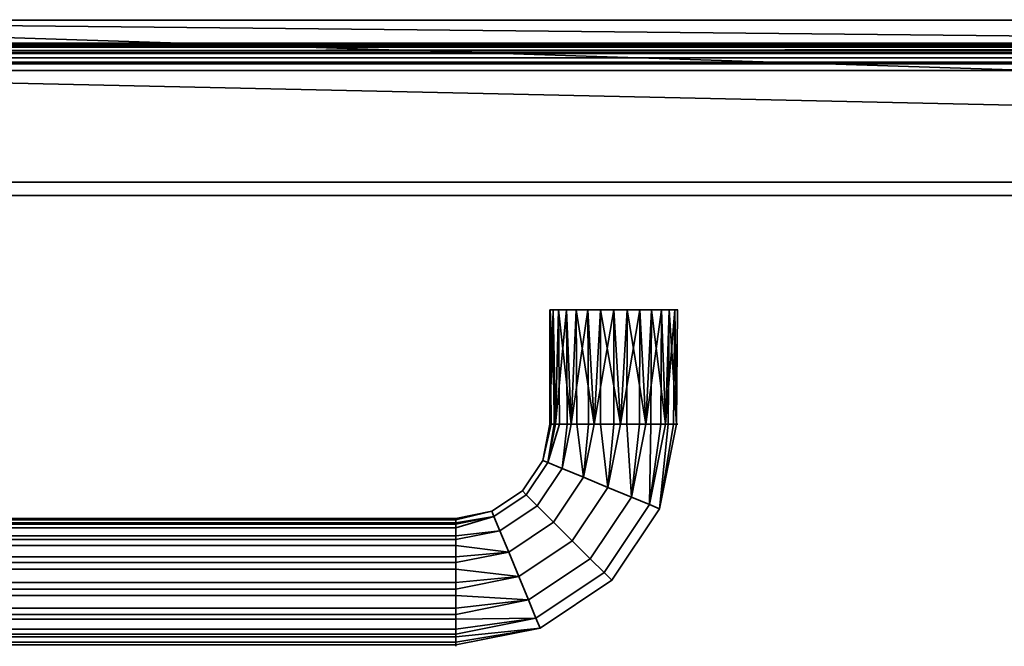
# Model space of a CAD drawing. Header units: millimetres. Extents: x -527 to 5177, y -116 to 161.
# Tile 437 of 656: x 1216 to 1362, y -116 to -23. Entities that reach past the tile are written whole.
import ezdxf

# ---------------------------------------------------------------- set-up
doc = ezdxf.new("R2010")
doc.units = ezdxf.units.MM
doc.layers.add('151', color=7, linetype='Continuous', true_color=0xffffff)

# ---------------------------------------------------------------- blocks, each defined once
blk = doc.blocks.new('UG_SURFACE_097')
at = {"layer": '151', "color": 35, "linetype": 'Continuous', "lineweight": 35}
for points in [[(1133, 7.5, 2013), (1133, -22.8, 2013), (1867, -22.8, 2013), (1867, 7.5, 2013)], [(1133, -22.8), (1133, -14.3), (1867, -14.3), (1871, -30.3)], [(1867, -22.8, 2017), (1129, -22.8, 2017), (1129, -30.3, 2017), (1871, -30.3, 2017)], [(1129, -22.8, 2017), (1867, -22.8, 2017), (1867, -22.8, 2013), (1133, -22.8, 2013)], [(1129, -30.3), (1129, -22.8), (1133, -22.8), (1884, -46.9)], [(1884, -46.9), (1133, -22.8), (1871, -30.3)], [(1884, -48.9, 2030), (1884, -30.3, 2030), (1116, -30.3, 2030), (1116, -48.9, 2030)], [(1116, -30.3, 2030), (1884, -30.3, 2030), (1871, -30.3, 2017), (1129, -30.3, 2017)], [(1884, -46.9), (1116, -46.9), (1116, -30.3), (1129, -30.3)], [(1116, -46.9), (1884, -46.9), (1884, -48.9, 2), (1116, -48.9, 2)], [(1184, -48.9, 1131), (1194.98, -48.9, 1128.67), (1884, -48.9, 2030), (1116, -48.9, 2030)], [(1199.87, -48.9, 1002.16), (1189.61, -48.9, 997.59), (1116, -48.9, 2), (1884, -48.9, 2)], [(1884, -48.9, 2030), (1194.98, -48.9, 1128.67), (1204.06, -48.9, 1122.07)], [(1884, -48.9, 2), (1199.87, -48.9, 1082.16), (1204.06, -48.9, 1042.07), (1209.68, -48.9, 1032.34)], [(1207.38, -48.9, 1010.5), (1199.87, -48.9, 1002.16), (1884, -48.9, 2)], [(1207.38, -48.9, 1090.5), (1199.87, -48.9, 1082.16), (1884, -48.9, 2)], [(1884, -48.9, 2030), (1204.06, -48.9, 1122.07), (1209.68, -48.9, 1112.34)], [(1210.85, -48.9, 1021.18), (1207.38, -48.9, 1010.5), (1884, -48.9, 2)], [(1210.85, -48.9, 1101.18), (1207.38, -48.9, 1090.5), (1884, -48.9, 2)], [(1884, -48.9, 2), (1209.68, -48.9, 1032.34), (1211, -48.9, 1024)], [(1884, -48.9, 2030), (1209.68, -48.9, 1112.34), (1211, -48.9, 1104)], [(1211, -48.9, 1024), (1210.85, -48.9, 1021.18), (1884, -48.9, 2)], [(1211, -48.9, 1104), (1210.85, -48.9, 1101.18), (1884, -48.9, 2), (1884, -48.9, 2030)], [(1294.55, -65.9, 1103.01), (1294.5, -65.9, 1104), (1294.96, -65.9, 1106.94), (1304, -65.9, 1104)], [(1294.96, -65.9, 1106.94), (1294.5, -65.9, 1104), (1294.5, -82.9, 1104)], [(1294.55, -65.9, 1103.01), (1294.7, -82.9, 1103.04), (1294.5, -82.9, 1104)], [(1294.5, -82.9, 1104), (1294.5, -65.9, 1104), (1294.55, -65.9, 1103.01)], [(1294.5, -82.9, 1104), (1295.12, -82.9, 1106.9), (1294.96, -65.9, 1106.94)], [(1298.42, -65.9, 1096.31), (1295.77, -65.9, 1099.25), (1294.55, -65.9, 1103.01), (1304, -65.9, 1104)], [(1294.55, -65.9, 1103.01), (1295.77, -65.9, 1099.25), (1295.32, -82.9, 1100.14)], [(1295.32, -82.9, 1100.14), (1294.7, -82.9, 1103.04), (1294.55, -65.9, 1103.01)], [(1304, -65.9, 1104), (1294.96, -65.9, 1106.94), (1296.94, -65.9, 1110.36), (1300.14, -65.9, 1112.68)], [(1296.94, -65.9, 1110.36), (1294.96, -65.9, 1106.94), (1295.32, -82.9, 1107.86)], [(1294.96, -65.9, 1106.94), (1295.12, -82.9, 1106.9), (1295.32, -82.9, 1107.86)], [(1295.77, -65.9, 1099.25), (1295.9, -82.9, 1099.34), (1295.32, -82.9, 1100.14)], [(1295.32, -82.9, 1107.86), (1297.07, -82.9, 1110.27), (1296.94, -65.9, 1110.36)], [(1295.77, -65.9, 1099.25), (1298.42, -65.9, 1096.31), (1297.64, -82.9, 1096.94)], [(1297.64, -82.9, 1096.94), (1295.9, -82.9, 1099.34), (1295.77, -65.9, 1099.25)], [(1300.14, -65.9, 1112.68), (1296.94, -65.9, 1110.36), (1297.64, -82.9, 1111.06)], [(1296.94, -65.9, 1110.36), (1297.07, -82.9, 1110.27), (1297.64, -82.9, 1111.06)], [(1298.42, -65.9, 1096.31), (1298.49, -82.9, 1096.45), (1297.64, -82.9, 1096.94)], [(1297.64, -82.9, 1111.06), (1300.21, -82.9, 1112.54), (1300.14, -65.9, 1112.68)], [(1305.98, -65.9, 1094.71), (1302.02, -65.9, 1094.71), (1298.42, -65.9, 1096.31), (1304, -65.9, 1104)], [(1298.42, -65.9, 1096.31), (1302.02, -65.9, 1094.71), (1301.06, -82.9, 1094.96)], [(1301.06, -82.9, 1094.96), (1298.49, -82.9, 1096.45), (1298.42, -65.9, 1096.31)], [(1300.14, -65.9, 1112.68), (1304, -65.9, 1113.5), (1307.86, -65.9, 1112.68), (1304, -65.9, 1104)], [(1304, -65.9, 1113.5), (1300.14, -65.9, 1112.68), (1301.06, -82.9, 1113.04)], [(1300.14, -65.9, 1112.68), (1300.21, -82.9, 1112.54), (1301.06, -82.9, 1113.04)], [(1302.02, -65.9, 1094.71), (1302.04, -82.9, 1094.86), (1301.06, -82.9, 1094.96)], [(1301.06, -82.9, 1113.04), (1304.02, -82.9, 1113.35), (1304, -65.9, 1113.5)], [(1302.02, -65.9, 1094.71), (1305.98, -65.9, 1094.71), (1304.99, -82.9, 1094.55)], [(1304.99, -82.9, 1094.55), (1302.04, -82.9, 1094.86), (1302.02, -65.9, 1094.71)], [(1307.86, -65.9, 1112.68), (1311.06, -65.9, 1110.36), (1313.04, -65.9, 1106.94), (1304, -65.9, 1104)], [(1313.04, -65.9, 1106.94), (1313.45, -65.9, 1103.01), (1312.23, -65.9, 1099.25), (1304, -65.9, 1104)], [(1312.23, -65.9, 1099.25), (1309.58, -65.9, 1096.31), (1305.98, -65.9, 1094.71), (1304, -65.9, 1104)], [(1307.86, -65.9, 1112.68), (1304, -65.9, 1113.5), (1304.99, -82.9, 1113.45)], [(1304, -65.9, 1113.5), (1304.02, -82.9, 1113.35), (1304.99, -82.9, 1113.45)], [(1305.98, -65.9, 1094.71), (1305.93, -82.9, 1094.86), (1304.99, -82.9, 1094.55)], [(1304.99, -82.9, 1113.45), (1307.82, -82.9, 1112.53), (1307.86, -65.9, 1112.68)], [(1308.75, -82.9, 1095.77), (1305.93, -82.9, 1094.86), (1305.98, -65.9, 1094.71)], [(1305.98, -65.9, 1094.71), (1309.58, -65.9, 1096.31), (1308.75, -82.9, 1095.77)], [(1307.86, -65.9, 1112.68), (1307.82, -82.9, 1112.53), (1308.75, -82.9, 1112.23)], [(1311.06, -65.9, 1110.36), (1307.86, -65.9, 1112.68), (1308.75, -82.9, 1112.23)], [(1309.58, -65.9, 1096.31), (1309.48, -82.9, 1096.43), (1308.75, -82.9, 1095.77)], [(1308.75, -82.9, 1112.23), (1310.96, -82.9, 1110.24), (1311.06, -65.9, 1110.36)], [(1311.69, -82.9, 1098.42), (1309.48, -82.9, 1096.43), (1309.58, -65.9, 1096.31)], [(1309.58, -65.9, 1096.31), (1312.23, -65.9, 1099.25), (1311.69, -82.9, 1098.42)], [(1311.06, -65.9, 1110.36), (1310.96, -82.9, 1110.24), (1311.69, -82.9, 1109.58)], [(1313.04, -65.9, 1106.94), (1311.06, -65.9, 1110.36), (1311.69, -82.9, 1109.58)], [(1312.23, -65.9, 1099.25), (1312.09, -82.9, 1099.31), (1311.69, -82.9, 1098.42)], [(1311.69, -82.9, 1109.58), (1312.89, -82.9, 1106.87), (1313.04, -65.9, 1106.94)], [(1313.29, -82.9, 1102.02), (1312.09, -82.9, 1099.31), (1312.23, -65.9, 1099.25)], [(1312.23, -65.9, 1099.25), (1313.45, -65.9, 1103.01), (1313.29, -82.9, 1102.02)], [(1313.04, -65.9, 1106.94), (1312.89, -82.9, 1106.87), (1313.29, -82.9, 1105.98)], [(1313.45, -65.9, 1103.01), (1313.04, -65.9, 1106.94), (1313.29, -82.9, 1105.98)], [(1313.45, -65.9, 1103.01), (1313.29, -82.9, 1103.01), (1313.29, -82.9, 1102.02)], [(1313.29, -82.9, 1105.98), (1313.29, -82.9, 1103.01), (1313.45, -65.9, 1103.01)], [(1293.43, -88.26, 1104), (1294.5, -82.9, 1104), (1294.7, -82.9, 1103.04)], [(1295.12, -82.9, 1106.9), (1294.5, -82.9, 1104), (1293.43, -88.26, 1104), (1294.19, -88.57, 1107.86)], [(1294.7, -82.9, 1103.04), (1295.32, -82.9, 1100.14), (1294.19, -88.57, 1100.14), (1293.43, -88.26, 1104)], [(1294.19, -88.57, 1100.14), (1295.32, -82.9, 1100.14), (1295.9, -82.9, 1099.34)], [(1294.19, -88.57, 1107.86), (1295.32, -82.9, 1107.86), (1295.12, -82.9, 1106.9)], [(1297.07, -82.9, 1110.27), (1295.32, -82.9, 1107.86), (1294.19, -88.57, 1107.86), (1296.34, -89.46, 1111.06)], [(1295.9, -82.9, 1099.34), (1297.64, -82.9, 1096.94), (1296.34, -89.46, 1096.94), (1294.19, -88.57, 1100.14)], [(1299.5, -90.77, 1094.96), (1296.34, -89.46, 1096.94), (1297.64, -82.9, 1096.94), (1298.49, -82.9, 1096.45)], [(1296.34, -89.46, 1111.06), (1297.64, -82.9, 1111.06), (1297.07, -82.9, 1110.27)], [(1300.21, -82.9, 1112.54), (1297.64, -82.9, 1111.06), (1296.34, -89.46, 1111.06), (1299.5, -90.77, 1113.04)], [(1298.49, -82.9, 1096.45), (1301.06, -82.9, 1094.96), (1299.5, -90.77, 1094.96)], [(1303.13, -92.27, 1094.55), (1299.5, -90.77, 1094.96), (1301.06, -82.9, 1094.96), (1302.04, -82.9, 1094.86)], [(1299.5, -90.77, 1113.04), (1301.06, -82.9, 1113.04), (1300.21, -82.9, 1112.54)], [(1304.02, -82.9, 1113.35), (1301.06, -82.9, 1113.04), (1299.5, -90.77, 1113.04), (1303.13, -92.27, 1113.45)], [(1302.04, -82.9, 1094.86), (1304.99, -82.9, 1094.55), (1303.13, -92.27, 1094.55)], [(1306.6, -93.71, 1095.77), (1303.13, -92.27, 1094.55), (1304.99, -82.9, 1094.55), (1305.93, -82.9, 1094.86)], [(1303.13, -92.27, 1113.45), (1304.99, -82.9, 1113.45), (1304.02, -82.9, 1113.35)], [(1307.82, -82.9, 1112.53), (1304.99, -82.9, 1113.45), (1303.13, -92.27, 1113.45), (1306.6, -93.71, 1112.23)], [(1305.93, -82.9, 1094.86), (1308.75, -82.9, 1095.77), (1306.6, -93.71, 1095.77)], [(1309.31, -94.83, 1098.42), (1306.6, -93.71, 1095.77), (1308.75, -82.9, 1095.77), (1309.48, -82.9, 1096.43)], [(1306.6, -93.71, 1112.23), (1308.75, -82.9, 1112.23), (1307.82, -82.9, 1112.53)], [(1310.96, -82.9, 1110.24), (1308.75, -82.9, 1112.23), (1306.6, -93.71, 1112.23), (1309.31, -94.83, 1109.58)], [(1310.8, -95.45, 1102.02), (1309.31, -94.83, 1098.42), (1311.69, -82.9, 1098.42), (1312.09, -82.9, 1099.31)], [(1309.31, -94.83, 1109.58), (1311.69, -82.9, 1109.58), (1310.96, -82.9, 1110.24)], [(1312.89, -82.9, 1106.87), (1311.69, -82.9, 1109.58), (1309.31, -94.83, 1109.58), (1310.8, -95.45, 1105.98)], [(1309.48, -82.9, 1096.43), (1311.69, -82.9, 1098.42), (1309.31, -94.83, 1098.42)], [(1310.8, -95.45, 1102.02), (1313.29, -82.9, 1102.02), (1313.29, -82.9, 1103.01)], [(1310.8, -95.45, 1105.98), (1313.29, -82.9, 1105.98), (1312.89, -82.9, 1106.87)], [(1313.29, -82.9, 1103.01), (1313.29, -82.9, 1105.98), (1310.8, -95.45, 1105.98), (1310.8, -95.45, 1102.02)], [(1312.09, -82.9, 1099.31), (1313.29, -82.9, 1102.02), (1310.8, -95.45, 1102.02)], [(1293.43, -88.26, 1104), (1290.4, -92.8, 1104), (1290.98, -93.38, 1107.86), (1294.19, -88.57, 1107.86)], [(1294.19, -88.57, 1100.14), (1290.98, -93.38, 1100.14), (1290.4, -92.8, 1104), (1293.43, -88.26, 1104)], [(1294.19, -88.57, 1107.86), (1290.98, -93.38, 1107.86), (1292.62, -95.02, 1111.06), (1296.34, -89.46, 1111.06)], [(1296.34, -89.46, 1096.94), (1292.62, -95.02, 1096.94), (1290.98, -93.38, 1100.14), (1294.19, -88.57, 1100.14)], [(1296.34, -89.46, 1111.06), (1292.62, -95.02, 1111.06), (1295.04, -97.44, 1113.04), (1299.5, -90.77, 1113.04)], [(1299.5, -90.77, 1094.96), (1295.04, -97.44, 1094.96), (1292.62, -95.02, 1096.94), (1296.34, -89.46, 1096.94)], [(1299.5, -90.77, 1113.04), (1295.04, -97.44, 1113.04), (1297.82, -100.22, 1113.45), (1303.13, -92.27, 1113.45)], [(1303.13, -92.27, 1094.55), (1297.82, -100.22, 1094.55), (1295.04, -97.44, 1094.96), (1299.5, -90.77, 1094.96)], [(1290.4, -92.8, 1104), (1285.86, -95.83, 1104), (1286.17, -96.59, 1107.86), (1290.98, -93.38, 1107.86)], [(1290.98, -93.38, 1100.14), (1286.17, -96.59, 1100.14), (1285.86, -95.83, 1104), (1290.4, -92.8, 1104)], [(1290.98, -93.38, 1107.86), (1286.17, -96.59, 1107.86), (1287.06, -98.74, 1111.06), (1292.62, -95.02, 1111.06)], [(1292.62, -95.02, 1096.94), (1287.06, -98.74, 1096.94), (1286.17, -96.59, 1100.14), (1290.98, -93.38, 1100.14)], [(1303.13, -92.27, 1113.45), (1297.82, -100.22, 1113.45), (1300.48, -102.88, 1112.23), (1306.6, -93.71, 1112.23)], [(1306.6, -93.71, 1095.77), (1300.48, -102.88, 1095.77), (1297.82, -100.22, 1094.55), (1303.13, -92.27, 1094.55)], [(1292.62, -95.02, 1111.06), (1287.06, -98.74, 1111.06), (1288.37, -101.9, 1113.04), (1295.04, -97.44, 1113.04)], [(1295.04, -97.44, 1094.96), (1288.37, -101.9, 1094.96), (1287.06, -98.74, 1096.94), (1292.62, -95.02, 1096.94)], [(1306.6, -93.71, 1112.23), (1300.48, -102.88, 1112.23), (1302.55, -104.95, 1109.58), (1309.31, -94.83, 1109.58)], [(1309.31, -94.83, 1098.42), (1302.55, -104.95, 1098.42), (1300.48, -102.88, 1095.77), (1306.6, -93.71, 1095.77)], [(1309.31, -94.83, 1109.58), (1302.55, -104.95, 1109.58), (1303.69, -106.09, 1105.98), (1310.8, -95.45, 1105.98)], [(1310.8, -95.45, 1102.02), (1303.69, -106.09, 1102.02), (1302.55, -104.95, 1098.42), (1309.31, -94.83, 1098.42)], [(1285.86, -95.83, 1104), (1280.5, -96.9, 1104), (1280.5, -97.1, 1104.96)], [(1280.5, -97.1, 1104.96), (1280.5, -97.72, 1107.86), (1286.17, -96.59, 1107.86), (1285.86, -95.83, 1104)], [(1280.5, -97.52, 1101.1), (1280.5, -96.9, 1104), (1285.86, -95.83, 1104), (1286.17, -96.59, 1100.14)], [(1310.8, -95.45, 1105.98), (1303.69, -106.09, 1105.98), (1303.69, -106.09, 1102.02), (1310.8, -95.45, 1102.02)], [(1280.5, -96.9, 1104), (1280.5, -97.52, 1101.1), (1207.5, -97.52, 1101.1), (1207.5, -96.9, 1104)], [(1207.5, -96.9, 1104), (1207.5, -97.1, 1104.96), (1280.5, -97.1, 1104.96), (1280.5, -96.9, 1104)], [(1280.5, -97.72, 1107.86), (1280.5, -97.1, 1104.96), (1207.5, -97.1, 1104.96), (1207.5, -97.72, 1107.86)], [(1207.5, -97.72, 1100.14), (1207.5, -97.52, 1101.1), (1280.5, -97.52, 1101.1), (1280.5, -97.72, 1100.14)], [(1280.5, -97.72, 1100.14), (1280.5, -99.47, 1097.73), (1207.5, -99.47, 1097.73), (1207.5, -97.72, 1100.14)], [(1207.5, -97.72, 1107.86), (1207.5, -98.3, 1108.66), (1280.5, -98.3, 1108.66), (1280.5, -97.72, 1107.86)], [(1286.17, -96.59, 1100.14), (1280.5, -97.72, 1100.14), (1280.5, -97.52, 1101.1)], [(1286.17, -96.59, 1107.86), (1280.5, -97.72, 1107.86), (1280.5, -98.3, 1108.66)], [(1280.5, -98.3, 1108.66), (1280.5, -100.04, 1111.06), (1287.06, -98.74, 1111.06), (1286.17, -96.59, 1107.86)], [(1280.5, -99.47, 1097.73), (1280.5, -97.72, 1100.14), (1286.17, -96.59, 1100.14), (1287.06, -98.74, 1096.94)], [(1295.04, -97.44, 1113.04), (1288.37, -101.9, 1113.04), (1289.87, -105.53, 1113.45), (1297.82, -100.22, 1113.45)], [(1297.82, -100.22, 1094.55), (1289.87, -105.53, 1094.55), (1288.37, -101.9, 1094.96), (1295.04, -97.44, 1094.96)], [(1280.5, -100.04, 1111.06), (1280.5, -98.3, 1108.66), (1207.5, -98.3, 1108.66), (1207.5, -100.04, 1111.06)], [(1207.5, -100.04, 1096.94), (1207.5, -99.47, 1097.73), (1280.5, -99.47, 1097.73), (1280.5, -100.04, 1096.94)], [(1287.06, -98.74, 1096.94), (1280.5, -100.04, 1096.94), (1280.5, -99.47, 1097.73)], [(1288.37, -101.9, 1113.04), (1287.06, -98.74, 1111.06), (1280.5, -100.04, 1111.06), (1280.5, -100.89, 1111.55)], [(1280.5, -102.61, 1095.46), (1280.5, -100.04, 1096.94), (1287.06, -98.74, 1096.94), (1288.37, -101.9, 1094.96)], [(1280.5, -100.04, 1096.94), (1280.5, -102.61, 1095.46), (1207.5, -102.61, 1095.46), (1207.5, -100.04, 1096.94)], [(1207.5, -100.04, 1111.06), (1207.5, -100.89, 1111.55), (1280.5, -100.89, 1111.55), (1280.5, -100.04, 1111.06)], [(1280.5, -103.46, 1113.04), (1280.5, -100.89, 1111.55), (1207.5, -100.89, 1111.55), (1207.5, -103.46, 1113.04)], [(1280.5, -100.89, 1111.55), (1280.5, -103.46, 1113.04), (1288.37, -101.9, 1113.04)], [(1297.82, -100.22, 1113.45), (1289.87, -105.53, 1113.45), (1291.31, -109, 1112.23), (1300.48, -102.88, 1112.23)], [(1300.48, -102.88, 1095.77), (1291.31, -109, 1095.77), (1289.87, -105.53, 1094.55), (1297.82, -100.22, 1094.55)], [(1288.37, -101.9, 1094.96), (1280.5, -103.46, 1094.96), (1280.5, -102.61, 1095.46)], [(1289.87, -105.53, 1113.45), (1288.37, -101.9, 1113.04), (1280.5, -103.46, 1113.04), (1280.5, -104.44, 1113.14)], [(1280.5, -106.42, 1094.65), (1280.5, -103.46, 1094.96), (1288.37, -101.9, 1094.96), (1289.87, -105.53, 1094.55)], [(1207.5, -103.46, 1094.96), (1207.5, -102.61, 1095.46), (1280.5, -102.61, 1095.46), (1280.5, -103.46, 1094.96)], [(1280.5, -103.46, 1094.96), (1280.5, -106.42, 1094.65), (1207.5, -106.42, 1094.65), (1207.5, -103.46, 1094.96)], [(1207.5, -103.46, 1113.04), (1207.5, -104.44, 1113.14), (1280.5, -104.44, 1113.14), (1280.5, -103.46, 1113.04)], [(1300.48, -102.88, 1112.23), (1291.31, -109, 1112.23), (1292.43, -111.71, 1109.58), (1302.55, -104.95, 1109.58)], [(1302.55, -104.95, 1098.42), (1292.43, -111.71, 1098.42), (1291.31, -109, 1095.77), (1300.48, -102.88, 1095.77)], [(1280.5, -107.39, 1113.45), (1280.5, -104.44, 1113.14), (1207.5, -104.44, 1113.14), (1207.5, -107.39, 1113.45)], [(1280.5, -104.44, 1113.14), (1280.5, -107.39, 1113.45), (1289.87, -105.53, 1113.45)], [(1302.55, -104.95, 1109.58), (1292.43, -111.71, 1109.58), (1293.05, -113.2, 1105.98), (1303.69, -106.09, 1105.98)], [(1303.69, -106.09, 1102.02), (1293.05, -113.2, 1102.02), (1292.43, -111.71, 1098.42), (1302.55, -104.95, 1098.42)], [(1207.5, -107.39, 1094.55), (1207.5, -106.42, 1094.65), (1280.5, -106.42, 1094.65), (1280.5, -107.39, 1094.55)], [(1289.87, -105.53, 1094.55), (1280.5, -107.39, 1094.55), (1280.5, -106.42, 1094.65)], [(1291.31, -109, 1112.23), (1289.87, -105.53, 1113.45), (1280.5, -107.39, 1113.45), (1280.5, -108.33, 1113.14)], [(1280.5, -110.22, 1095.47), (1280.5, -107.39, 1094.55), (1289.87, -105.53, 1094.55), (1291.31, -109, 1095.77)], [(1303.69, -106.09, 1105.98), (1293.05, -113.2, 1105.98), (1293.05, -113.2, 1102.02), (1303.69, -106.09, 1102.02)], [(1207.5, -107.39, 1113.45), (1207.5, -108.33, 1113.14), (1280.5, -108.33, 1113.14), (1280.5, -107.39, 1113.45)], [(1280.5, -107.39, 1094.55), (1280.5, -110.22, 1095.47), (1207.5, -110.22, 1095.47), (1207.5, -107.39, 1094.55)], [(1280.5, -111.15, 1112.23), (1280.5, -108.33, 1113.14), (1207.5, -108.33, 1113.14), (1207.5, -111.15, 1112.23)], [(1280.5, -108.33, 1113.14), (1280.5, -111.15, 1112.23), (1291.31, -109, 1112.23)], [(1291.31, -109, 1095.77), (1280.5, -111.15, 1095.77), (1280.5, -110.22, 1095.47)], [(1292.43, -111.71, 1109.58), (1291.31, -109, 1112.23), (1280.5, -111.15, 1112.23), (1280.5, -111.88, 1111.57)], [(1280.5, -113.36, 1097.76), (1280.5, -111.15, 1095.77), (1291.31, -109, 1095.77), (1292.43, -111.71, 1098.42)], [(1207.5, -111.15, 1095.77), (1207.5, -110.22, 1095.47), (1280.5, -110.22, 1095.47), (1280.5, -111.15, 1095.77)], [(1280.5, -111.15, 1095.77), (1280.5, -113.36, 1097.76), (1207.5, -113.36, 1097.76), (1207.5, -111.15, 1095.77)], [(1207.5, -111.15, 1112.23), (1207.5, -111.88, 1111.57), (1280.5, -111.88, 1111.57), (1280.5, -111.15, 1112.23)], [(1280.5, -114.09, 1109.58), (1280.5, -111.88, 1111.57), (1207.5, -111.88, 1111.57), (1207.5, -114.09, 1109.58)], [(1292.43, -111.71, 1098.42), (1280.5, -114.09, 1098.42), (1280.5, -113.36, 1097.76)], [(1293.05, -113.2, 1105.98), (1292.43, -111.71, 1109.58), (1280.5, -114.09, 1109.58), (1280.5, -114.49, 1108.69)], [(1280.5, -111.88, 1111.57), (1280.5, -114.09, 1109.58), (1292.43, -111.71, 1109.58)], [(1280.5, -115.29, 1101.13), (1280.5, -114.09, 1098.42), (1292.43, -111.71, 1098.42), (1293.05, -113.2, 1102.02)], [(1207.5, -114.09, 1098.42), (1207.5, -113.36, 1097.76), (1280.5, -113.36, 1097.76), (1280.5, -114.09, 1098.42)], [(1280.5, -114.09, 1098.42), (1280.5, -115.29, 1101.13), (1207.5, -115.29, 1101.13), (1207.5, -114.09, 1098.42)], [(1207.5, -114.09, 1109.58), (1207.5, -114.49, 1108.69), (1280.5, -114.49, 1108.69), (1280.5, -114.09, 1109.58)], [(1293.05, -113.2, 1102.02), (1280.5, -115.69, 1102.02), (1280.5, -115.29, 1101.13)], [(1293.05, -113.2, 1105.98), (1280.5, -115.69, 1105.98), (1280.5, -115.69, 1104.99)], [(1280.5, -114.49, 1108.69), (1280.5, -115.69, 1105.98), (1293.05, -113.2, 1105.98)], [(1280.5, -115.69, 1104.99), (1280.5, -115.69, 1102.02), (1293.05, -113.2, 1102.02), (1293.05, -113.2, 1105.98)], [(1280.5, -115.69, 1105.98), (1280.5, -114.49, 1108.69), (1207.5, -114.49, 1108.69), (1207.5, -115.69, 1105.98)], [(1207.5, -115.69, 1102.02), (1207.5, -115.29, 1101.13), (1280.5, -115.29, 1101.13), (1280.5, -115.69, 1102.02)], [(1280.5, -115.69, 1102.02), (1280.5, -115.69, 1104.99), (1207.5, -115.69, 1104.99), (1207.5, -115.69, 1102.02)], [(1207.5, -115.69, 1105.98), (1207.5, -115.69, 1104.99), (1280.5, -115.69, 1104.99), (1280.5, -115.69, 1105.98)]]:
    blk.add_3dface(points, dxfattribs=at)
blk = doc.blocks.new('UG_SURFACE_119')
at = {"layer": '151', "color": 252, "linetype": 'Continuous', "lineweight": 35}
for points in [[(1123.5, 74.62, 2021.75), (1123.5, -26.22, 2021.75), (1241.5, 26.8, 2021.75), (1241.5, 28.8, 2021.75)], [(1125, -26.22, 2020.25), (1125, 74.62, 2020.25), (1241.5, 28.8, 2020.25), (1241.5, 26.8, 2020.25)], [(1421.83, 26.8, 2020.25), (1640.17, 28.8, 2020.25), (1640.17, 26.8, 2020.25), (1125, -26.22, 2020.25)], [(1253.5, 26.8, 2020.25), (1409.83, 28.8, 2020.25), (1409.83, 26.8, 2020.25), (1125, -26.22, 2020.25)], [(1123.5, -26.22, 2021.75), (1876.5, -26.22, 2021.75), (1253.5, 26.8, 2021.75), (1241.5, 26.8, 2021.75)], [(1125, -26.22, 2020.25), (1640.17, 26.8, 2020.25), (1652.17, 26.8, 2020.25)], [(1652.17, 26.8, 2020.25), (1808.5, 26.8, 2020.25), (1125, -26.22, 2020.25)], [(1125, -26.22, 2020.25), (1409.83, 26.8, 2020.25), (1421.83, 26.8, 2020.25)], [(1875, -26.22, 2020.25), (1125, -26.22, 2020.25), (1808.5, 26.8, 2020.25), (1820.5, 26.8, 2020.25)], [(1125, -26.22, 2020.25), (1241.5, 26.8, 2020.25), (1253.5, 26.8, 2020.25)], [(1409.83, 26.8, 2021.75), (1253.5, 26.8, 2021.75), (1876.5, -26.22, 2021.75)], [(1070, -9.3, 2075.25), (1070, -26.22, 2075.25), (1930, -26.22, 2075.25), (1930, -9.3, 2075.25)], [(1071.5, -9.3, 2073.75), (1928.5, -9.3, 2073.75), (1928.5, -26.22, 2073.75), (1071.5, -26.22, 2073.75)], [(1930, -26.22, 2075.25), (1070, -26.22, 2075.25), (1070.06, -26.82, 2075.19)], [(1929.94, -26.82, 2075.19), (1930, -26.22, 2075.25), (1070.06, -26.82, 2075.19)], [(1071.53, -26.53, 2073.72), (1071.5, -26.22, 2073.75), (1928.5, -26.22, 2073.75)], [(1071.53, -26.53, 2073.72), (1928.5, -26.22, 2073.75), (1928.47, -26.53, 2073.72)], [(1876.53, -26.53, 2021.78), (1123.5, -26.22, 2021.75), (1123.47, -26.53, 2021.78)], [(1876.53, -26.53, 2021.78), (1876.5, -26.22, 2021.75), (1123.5, -26.22, 2021.75)], [(1124.94, -26.82, 2020.31), (1875, -26.22, 2020.25), (1875.06, -26.82, 2020.31)], [(1124.94, -26.82, 2020.31), (1125, -26.22, 2020.25), (1875, -26.22, 2020.25)], [(1070.06, -26.82, 2075.19), (1070.23, -27.4, 2075.02), (1929.77, -27.4, 2075.02), (1929.94, -26.82, 2075.19)], [(1929.77, -27.4, 2075.02), (1070.23, -27.4, 2075.02), (1070.9, -28.4, 2074.35), (1929.1, -28.4, 2074.35)], [(1928.47, -26.53, 2073.72), (1928.38, -26.82, 2073.63), (1071.62, -26.82, 2073.63), (1071.53, -26.53, 2073.72)], [(1928.04, -27.34, 2073.29), (1071.96, -27.34, 2073.29), (1071.62, -26.82, 2073.63), (1928.38, -26.82, 2073.63)], [(1927.52, -27.68, 2072.77), (1072.48, -27.68, 2072.77), (1071.96, -27.34, 2073.29), (1928.04, -27.34, 2073.29)], [(1926.92, -27.8, 2072.17), (1073.08, -27.8, 2072.17), (1072.48, -27.68, 2072.77), (1927.52, -27.68, 2072.77)], [(1073.08, -27.8, 2072.17), (1926.92, -27.8, 2072.17), (1878.08, -27.8, 2023.33), (1121.92, -27.8, 2023.33)], [(1877.48, -27.68, 2022.73), (1122.52, -27.68, 2022.73), (1121.92, -27.8, 2023.33), (1878.08, -27.8, 2023.33)], [(1876.96, -27.34, 2022.21), (1123.04, -27.34, 2022.21), (1122.52, -27.68, 2022.73), (1877.48, -27.68, 2022.73)], [(1876.62, -26.82, 2021.87), (1123.38, -26.82, 2021.87), (1123.04, -27.34, 2022.21), (1876.96, -27.34, 2022.21)], [(1123.47, -26.53, 2021.78), (1123.38, -26.82, 2021.87), (1876.62, -26.82, 2021.87)], [(1123.47, -26.53, 2021.78), (1876.62, -26.82, 2021.87), (1876.53, -26.53, 2021.78)], [(1875.9, -28.4, 2021.15), (1124.1, -28.4, 2021.15), (1124.77, -27.4, 2020.48), (1875.23, -27.4, 2020.48)], [(1875.06, -26.82, 2020.31), (1124.77, -27.4, 2020.48), (1124.94, -26.82, 2020.31)], [(1875.06, -26.82, 2020.31), (1875.23, -27.4, 2020.48), (1124.77, -27.4, 2020.48)], [(1929.1, -28.4, 2074.35), (1070.9, -28.4, 2074.35), (1071.9, -29.07, 2073.35), (1928.1, -29.07, 2073.35)], [(1928.1, -29.07, 2073.35), (1071.9, -29.07, 2073.35), (1073.08, -29.3, 2072.17), (1926.92, -29.3, 2072.17)], [(1878.08, -29.3, 2023.33), (1121.92, -29.3, 2023.33), (1123.1, -29.07, 2022.15), (1876.9, -29.07, 2022.15)], [(1876.9, -29.07, 2022.15), (1123.1, -29.07, 2022.15), (1124.1, -28.4, 2021.15), (1875.9, -28.4, 2021.15)], [(1073.08, -29.3, 2072.17), (1121.92, -29.3, 2023.33), (1878.08, -29.3, 2023.33), (1926.92, -29.3, 2072.17)]]:
    blk.add_3dface(points, dxfattribs=at)

msp = doc.modelspace()

# ---------------------------------------------------------------- linework, layer by layer
at = {"layer": '151', "color": 251, "linetype": 'Continuous', "lineweight": -3, "true_color": 0x636466}
for p, q in [((1129, -22.8, 2017), (1867, -22.8, 2017)), ((1133, -22.8, 2013), (1867, -22.8, 2013)), ((1930, -26.22, 2075.25), (1070, -26.22, 2075.25)), ((1928.5, -26.22, 2073.75), (1071.5, -26.22, 2073.75)), ((1876.5, -26.22, 2021.75), (1123.5, -26.22, 2021.75)), ((1875, -26.22, 2020.25), (1125, -26.22, 2020.25)), ((1926.92, -27.8, 2072.17), (1073.08, -27.8, 2072.17)), ((1878.08, -27.8, 2023.33), (1121.92, -27.8, 2023.33)), ((1926.92, -29.3, 2072.17), (1073.08, -29.3, 2072.17)), ((1116, -30.3, 2030), (1884, -30.3, 2030)), ((1878.08, -29.3, 2023.33), (1121.92, -29.3, 2023.33)), ((1129, -30.3, 2017), (1871, -30.3, 2017)), ((1116, -46.9), (1884, -46.9)), ((1116, -48.9, 2), (1884, -48.9, 2)), ((1884, -48.9, 2030), (1116, -48.9, 2030))]:
    msp.add_line(p, q, dxfattribs=at)
at = {"layer": '151', "color": 251, "linetype": 'Continuous', "lineweight": -3, "true_color": 0x636466, "extrusion": (0, 1, 0)}
for centre in [(-1304, 1104, -65.9), (-1304, 1104, -82.9)]:
    msp.add_circle(centre, 9.5, dxfattribs=at)
at = {"layer": '151', "color": 251, "linetype": 'Continuous', "lineweight": -3, "true_color": 0x636466, "extrusion": (1, 0, 0)}
msp.add_circle((-106.4, 1104, 1280.5), 9.5, dxfattribs=at)

# ---------------------------------------------------------------- block references
at = {"layer": '151', "color": 251, "linetype": 'Continuous', "lineweight": -3, "true_color": 0x636466}
for name in ['UG_SURFACE_119', 'UG_SURFACE_097']:
    msp.add_blockref(name, (0, 0), dxfattribs=at)

doc.saveas('drawing.dxf')
